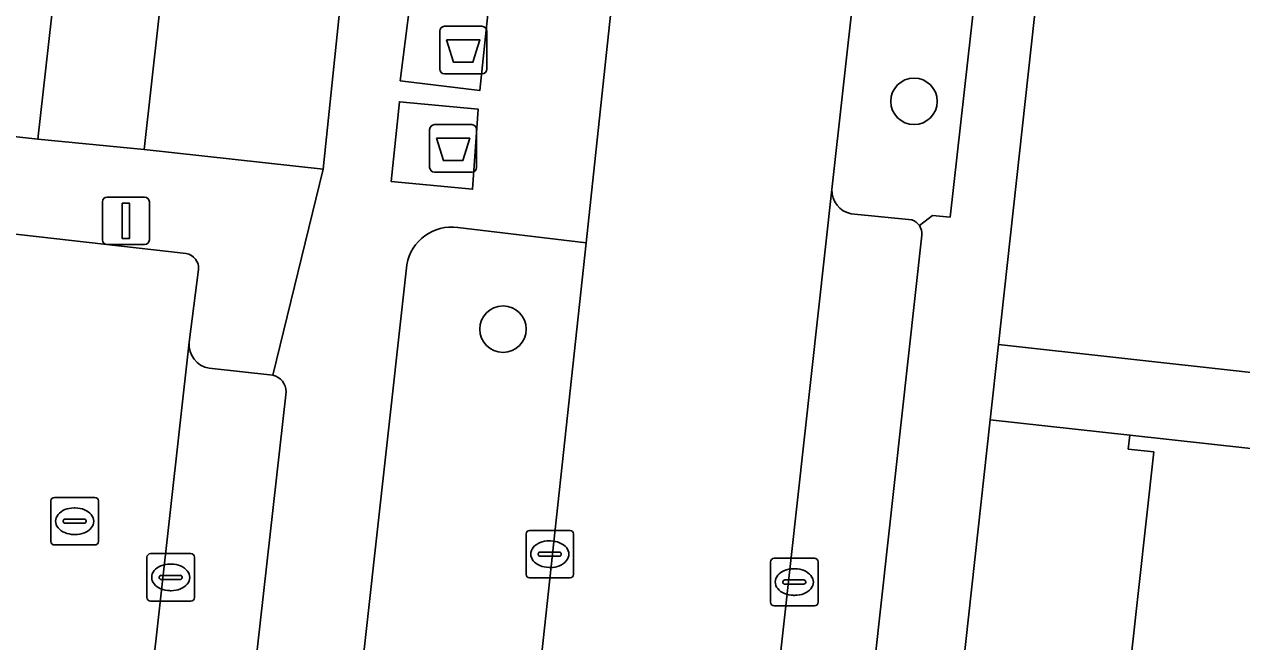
# Model space of a CAD drawing. Extents: x 161928 to 163071, y 386474 to 387428.
# Drawn here: x 162058.31 to 162083.96, y 386712.98 to 386725.98 of the extents above; entities that cross this region are included whole.
import ezdxf

# ---------------------------------------------------------------- set-up
doc = ezdxf.new("R2010")
doc.units = 0
for name, color, linetype in [('IMGEO_Afval_apart_plaats', 7, 'Continuous'), ('IMGEO_Boom', 7, 'Continuous'), ('IMGEO_Erf', 7, 'Continuous'), ('IMGEO_Groenvoorziening', 7, 'Continuous'), ('IMGEO_Haag', 7, 'Continuous'), ('IMGEO_Kolk', 7, 'Continuous'), ('IMGEO_Lichtmast', 7, 'Continuous'), ('IMGEO_Pand', 7, 'Continuous'), ('IMGEO_Parkeervlak_open', 7, 'Continuous'), ('IMGEO_Rijbaan_lokaal_open', 7, 'Continuous'), ('IMGEO_Rioolput', 7, 'Continuous'), ('IMGEO_Voetpad_gesloten', 7, 'Continuous'), ('IMGEO_Voetpad_open', 7, 'Continuous')]:
    doc.layers.add(name, color=color, linetype=linetype)

msp = doc.modelspace()

# ---------------------------------------------------------------- linework, layer by layer
at = {"layer": 'IMGEO_Afval_apart_plaats'}
for p, q in [((162067.062, 386725.035), (162067.062, 386725.835)), ((162067.062, 386725.835), (162067.062, 386725.035)), ((162067.162, 386725.935), (162067.952, 386725.935)), ((162067.952, 386725.935), (162067.162, 386725.935)), ((162068.052, 386725.835), (162068.052, 386725.035)), ((162068.052, 386725.035), (162068.052, 386725.835)), ((162067.952, 386724.935), (162067.162, 386724.935)), ((162067.162, 386724.935), (162067.952, 386724.935)), ((162066.949, 386723.864), (162067.739, 386723.864)), ((162067.739, 386723.864), (162066.949, 386723.864)), ((162066.849, 386722.964), (162066.849, 386723.764)), ((162066.849, 386723.764), (162066.849, 386722.964)), ((162067.839, 386723.764), (162067.839, 386722.964)), ((162067.839, 386722.964), (162067.839, 386723.764)), ((162067.739, 386722.864), (162066.949, 386722.864)), ((162066.949, 386722.864), (162067.739, 386722.864))]:
    msp.add_line(p, q, dxfattribs=at)
for points in [[(162067.205, 386725.649), (162067.909, 386725.649), (162067.76, 386725.179), (162067.354, 386725.179), (162067.205, 386725.649)], [(162066.992, 386723.578), (162067.696, 386723.578), (162067.547, 386723.108), (162067.141, 386723.108), (162066.992, 386723.578)]]:
    msp.add_lwpolyline(points, dxfattribs=at)
for centre, start, end in [((162067.162, 386725.835), 90, 180), ((162067.162, 386725.835), 90, 180), ((162067.952, 386725.835), 0, 90), ((162067.952, 386725.835), 360, 90), ((162067.162, 386725.035), 180, 270), ((162067.162, 386725.035), 180, 270), ((162067.952, 386725.035), 270, 0), ((162067.952, 386725.035), 270, 0), ((162066.949, 386723.764), 90, 180), ((162066.949, 386723.764), 90, 180), ((162067.739, 386723.764), 0, 90), ((162067.739, 386723.764), 360, 90), ((162066.949, 386722.964), 180, 270), ((162066.949, 386722.964), 180, 270), ((162067.739, 386722.964), 270, 0), ((162067.739, 386722.964), 270, 0)]:
    msp.add_arc(centre, 0.1, start, end, dxfattribs=at)
at = {"layer": 'IMGEO_Boom'}
for centre in [(162077.055, 386724.355), (162068.395, 386719.558)]:
    msp.add_circle(centre, 0.489, dxfattribs=at)
at = {"layer": 'IMGEO_Erf'}
for points in [[(162084.081, 386744.698), (162083.818, 386744.669), (162083.559, 386744.616), (162083.306, 386744.54), (162083.061, 386744.442), (162082.826, 386744.323), (162082.602, 386744.183), (162082.391, 386744.024), (162082.196, 386743.846), (162082.017, 386743.652), (162081.857, 386743.442), (162081.715, 386743.219), (162081.594, 386742.984), (162081.495, 386742.74), (162081.418, 386742.487), (162081.364, 386742.229), (162081.343, 386742.078), (162078.834, 386719.232), (162084.032, 386718.661)], [(162081.474, 386711.261), (162082.106, 386716.972), (162081.57, 386717.032), (162081.603, 386717.328), (162078.66, 386717.651), (162073.359, 386669.381)]]:
    msp.add_lwpolyline(points, dxfattribs=at)
at = {"layer": 'IMGEO_Groenvoorziening'}
for points in [[(162077.779, 386744.364), (162077.675, 386743.338), (162077.47, 386741.703), (162075.803, 386726.786), (162075.324, 386722.497)], [(162077.169, 386721.738), (162077.446, 386721.95), (162077.815, 386721.918), (162080.31, 386744.107), (162077.779, 386744.364)], [(162075.731, 386721.988), (162077.012, 386721.861)], [(162070.145, 386721.378), (162067.445, 386721.698)], [(162064.286, 386693.602), (162067.033, 386693.256), (162067.793, 386699.898), (162069.042, 386711.185), (162070.145, 386721.378)], [(162066.368, 386720.915), (162063.454, 386694.657)]]:
    msp.add_lwpolyline(points, dxfattribs=at)
msp.add_lwpolyline([(162061.439, 386728.755), (162060.836, 386723.344), (162064.603, 386722.927), (162065.644, 386732.924), (162061.947, 386733.315)], close=True, dxfattribs=at)
for centre, radius, start, end in [((162075.826, 386722.481), 0.502, 178.2129, 259.0793), ((162076.908, 386721.566), 0.313, 33.3394, 70.5075), ((162067.308, 386720.754), 0.953, 81.728, 170.3078)]:
    msp.add_arc(centre, radius, start, end, dxfattribs=at)
at = {"layer": 'IMGEO_Haag'}
msp.add_lwpolyline([(162061.439, 386728.755), (162060.836, 386723.344), (162064.603, 386722.927), (162065.644, 386732.924), (162061.947, 386733.315)], close=True, dxfattribs=at)
at = {"layer": 'IMGEO_Kolk'}
for p, q in [((162068.955, 386715.32), (162069.807, 386715.32)), ((162068.88, 386714.394), (162068.88, 386715.246)), ((162069.368, 386715.1), (162069.393, 386715.1)), ((162069.881, 386715.246), (162069.881, 386714.394)), ((162060.968, 386714.831), (162061.82, 386714.831)), ((162069.139, 386714.814), (162069.139, 386714.826)), ((162069.182, 386714.863), (162069.58, 386714.863)), ((162069.623, 386714.826), (162069.623, 386714.814)), ((162060.893, 386713.905), (162060.893, 386714.757)), ((162061.381, 386714.611), (162061.406, 386714.611)), ((162061.894, 386714.757), (162061.894, 386713.905)), ((162069.577, 386714.777), (162069.179, 386714.777)), ((162069.391, 386714.54), (162069.366, 386714.54)), ((162074.032, 386713.807), (162074.032, 386714.659)), ((162074.107, 386714.733), (162074.959, 386714.733)), ((162075.033, 386714.659), (162075.033, 386713.807)), ((162061.152, 386714.325), (162061.152, 386714.337)), ((162061.59, 386714.288), (162061.192, 386714.288)), ((162061.195, 386714.374), (162061.593, 386714.374)), ((162061.636, 386714.337), (162061.636, 386714.325)), ((162069.807, 386714.32), (162068.955, 386714.32)), ((162074.52, 386714.513), (162074.545, 386714.513)), ((162061.404, 386714.051), (162061.379, 386714.051)), ((162074.291, 386714.227), (162074.291, 386714.239)), ((162074.729, 386714.19), (162074.331, 386714.19)), ((162074.334, 386714.276), (162074.732, 386714.276)), ((162074.775, 386714.239), (162074.775, 386714.227)), ((162061.82, 386713.831), (162060.968, 386713.831)), ((162074.543, 386713.953), (162074.518, 386713.953)), ((162074.959, 386713.733), (162074.107, 386713.733))]:
    msp.add_line(p, q, dxfattribs=at)
for points in [[(162068.955, 386715.32), (162069.807, 386715.32)], [(162068.88, 386714.394), (162068.88, 386715.246)], [(162069.881, 386715.246), (162069.881, 386714.394)], [(162060.968, 386714.831), (162061.82, 386714.831)], [(162060.893, 386713.905), (162060.893, 386714.757)], [(162061.894, 386714.757), (162061.894, 386713.905)], [(162074.032, 386713.807), (162074.032, 386714.659)], [(162074.107, 386714.733), (162074.959, 386714.733)], [(162075.033, 386714.659), (162075.033, 386713.807)], [(162069.807, 386714.32), (162068.955, 386714.32)], [(162061.82, 386713.831), (162060.968, 386713.831)], [(162074.959, 386713.733), (162074.107, 386713.733)]]:
    msp.add_lwpolyline(points, dxfattribs=at)
for centre, radius, start, end in [((162068.957, 386715.244), 0.0765, 91.552, 178.448), ((162068.957, 386715.244), 0.0765, 91.552, 178.448), ((162069.805, 386715.244), 0.0765, 1.552, 88.448), ((162069.805, 386715.244), 0.0765, 1.552, 88.448), ((162060.97, 386714.755), 0.0765, 91.552, 178.448), ((162060.97, 386714.755), 0.0765, 91.552, 178.448), ((162061.818, 386714.755), 0.0765, 1.552, 88.448), ((162061.818, 386714.755), 0.0765, 1.552, 88.448), ((162069.179, 386714.823), 0.0403, 85.8775, 175.7526), ((162069.176, 386714.813), 0.0366, 178.938, 274.7102), ((162069.58, 386714.82), 0.043, 264.8664, 352.4533), ((162069.584, 386714.825), 0.0386, 1.7309, 96.639), ((162074.109, 386714.657), 0.0765, 91.552, 178.448), ((162074.109, 386714.657), 0.0765, 91.552, 178.448), ((162074.957, 386714.657), 0.0765, 1.552, 88.448), ((162074.957, 386714.657), 0.0765, 1.552, 88.448), ((162061.192, 386714.334), 0.0403, 85.8775, 175.7526), ((162061.189, 386714.324), 0.0366, 178.938, 274.7102), ((162061.593, 386714.331), 0.043, 264.8664, 352.4533), ((162061.597, 386714.336), 0.0386, 1.7309, 96.639), ((162068.957, 386714.396), 0.0765, 181.552, 268.448), ((162068.957, 386714.396), 0.0765, 181.552, 268.448), ((162069.805, 386714.396), 0.0765, 271.552, 358.448), ((162069.805, 386714.396), 0.0765, 271.552, 358.448), ((162074.331, 386714.236), 0.0403, 85.8775, 175.7526), ((162074.328, 386714.226), 0.0366, 178.938, 274.7102), ((162074.732, 386714.233), 0.043, 264.8664, 352.4533), ((162074.736, 386714.238), 0.0386, 1.7309, 96.639), ((162060.97, 386713.907), 0.0765, 181.552, 268.448), ((162060.97, 386713.907), 0.0765, 181.552, 268.448), ((162061.818, 386713.907), 0.0765, 271.552, 358.448), ((162061.818, 386713.907), 0.0765, 271.552, 358.448), ((162074.109, 386713.809), 0.0765, 181.552, 268.448), ((162074.109, 386713.809), 0.0765, 181.552, 268.448), ((162074.957, 386713.809), 0.0765, 271.552, 358.448), ((162074.957, 386713.809), 0.0765, 271.552, 358.448)]:
    msp.add_arc(centre, radius, start, end, dxfattribs=at)
for centre, major_axis, ratio, start_param, end_param in [((162069.367, 386714.82), (-0.387, 0.002), 0.722429, 4.712389, 7.853982), ((162069.392, 386714.82), (-0.39, 0.002), 0.717154, 1.570796, 4.712389), ((162061.38, 386714.331), (-0.387, 0.002), 0.722429, 4.712389, 7.853982), ((162061.405, 386714.331), (-0.39, 0.002), 0.717154, 1.570796, 4.712389), ((162074.519, 386714.233), (-0.387, 0.002), 0.722429, 4.712389, 7.853982), ((162074.544, 386714.233), (-0.39, 0.002), 0.717154, 1.570796, 4.712389)]:
    msp.add_ellipse(centre, major_axis=major_axis, ratio=ratio, start_param=start_param, end_param=end_param, dxfattribs=at)
at = {"layer": 'IMGEO_Lichtmast'}
for p, q in [((162059.954, 386721.439), (162059.954, 386722.239)), ((162059.954, 386722.239), (162059.954, 386721.439)), ((162060.054, 386722.339), (162060.844, 386722.339)), ((162060.844, 386722.339), (162060.054, 386722.339)), ((162060.944, 386722.239), (162060.944, 386721.439)), ((162060.944, 386721.439), (162060.944, 386722.239)), ((162060.844, 386721.339), (162060.054, 386721.339)), ((162060.054, 386721.339), (162060.844, 386721.339))]:
    msp.add_line(p, q, dxfattribs=at)
msp.add_lwpolyline([(162060.374, 386722.214), (162060.524, 386722.214), (162060.524, 386721.464), (162060.374, 386721.464), (162060.374, 386722.214)], dxfattribs=at)
for centre, start, end in [((162060.054, 386722.239), 90, 180), ((162060.054, 386722.239), 90, 180), ((162060.844, 386722.239), 0, 90), ((162060.844, 386722.239), 360, 90), ((162060.054, 386721.439), 180, 270), ((162060.054, 386721.439), 180, 270), ((162060.844, 386721.439), 270, 0), ((162060.844, 386721.439), 270, 0)]:
    msp.add_arc(centre, 0.1, start, end, dxfattribs=at)
at = {"layer": 'IMGEO_Pand'}
msp.add_lwpolyline([(162044.512, 386725.13), (162058.594, 386723.562), (162058.991, 386727.12), (162058.664, 386727.157), (162058.874, 386729.041), (162061.439, 386728.755), (162061.947, 386733.315), (162058.415, 386733.71), (162058.842, 386737.538), (162063.946, 386736.971), (162065.168, 386747.944), (162059.991, 386748.52), (162060.155, 386750), (162060.438, 386752.547), (162063.926, 386752.159), (162064.418, 386756.573), (162062.04, 386756.866), (162062.254, 386758.784), (162062.552, 386758.75), (162062.945, 386762.278), (162048.824, 386763.85)], dxfattribs=at)
msp.add_lwpolyline([(162088.927, 386710.31), (162089.606, 386716.442), (162086.573, 386716.778), (162081.603, 386717.328), (162081.57, 386717.032), (162082.106, 386716.972), (162081.474, 386711.261), (162080.968, 386711.317), (162080.954, 386711.19)], close=True, dxfattribs=at)
at = {"layer": 'IMGEO_Parkeervlak_open'}
for points in [[(162070.642, 386725.976), (162072.667, 386743.884)], [(162075.324, 386722.497), (162069.106, 386666.289), (162068.747, 386663.239)], [(162077.012, 386721.861), (162075.731, 386721.988)], [(162070.821, 386663.793), (162071.089, 386666.087), (162077.22, 386721.538)], [(162061.783, 386719.282), (162057.724, 386682.972), (162056.967, 386675.975)], [(162063.546, 386718.588), (162062.204, 386718.733)], [(162059.135, 386676.527), (162063.823, 386718.24)]]:
    msp.add_lwpolyline(points, dxfattribs=at)
for centre, radius, start, end in [((162075.826, 386722.481), 0.502, 178.2129, 259.0793), ((162076.908, 386721.566), 0.313, 33.3394, 70.5075), ((162076.899, 386721.563), 0.322, 355.6221, 32.989), ((162062.289, 386719.234), 0.508, 174.5688, 260.3967), ((162063.475, 386718.247), 0.348, 358.835, 78.2029)]:
    msp.add_arc(centre, radius, start, end, dxfattribs=at)
at = {"layer": 'IMGEO_Rijbaan_lokaal_open'}
msp.add_lwpolyline([(162077.675, 386743.338), (162072.667, 386743.884), (162070.642, 386725.976), (162070.145, 386721.378), (162069.042, 386711.185), (162067.793, 386699.898), (162067.033, 386693.256), (162066.982, 386692.707), (162066.976, 386692.648), (162065.093, 386675.567), (162065.016, 386674.763), (162063.892, 386664.791), (162063.861, 386664.586), (162063.828, 386664.177), (162063.68, 386663.025), (162068.677, 386662.451), (162068.747, 386663.239), (162069.106, 386666.289), (162075.324, 386722.497), (162075.803, 386726.786), (162077.47, 386741.703)], close=True, dxfattribs=at)
for points in [[(162061.719, 386721.152), (162035.688, 386724.098), (162030.14, 386676.772), (162029.178, 386676.854), (162025.596, 386677.256), (162021.441, 386677.722), (162020.162, 386677.862)], [(162061.783, 386719.282), (162061.982, 386720.814)], [(162056.967, 386675.975), (162057.724, 386682.972), (162061.783, 386719.282)]]:
    msp.add_lwpolyline(points, dxfattribs=at)
msp.add_arc((162061.663, 386720.837), 0.32, 355.926, 79.8474, dxfattribs=at)
at = {"layer": 'IMGEO_Rioolput'}
for p, q in [((162058.869, 386715.088), (162058.869, 386715.94)), ((162058.944, 386716.014), (162059.796, 386716.014)), ((162059.87, 386715.94), (162059.87, 386715.088)), ((162059.357, 386715.794), (162059.382, 386715.794)), ((162059.128, 386715.508), (162059.128, 386715.52)), ((162059.566, 386715.471), (162059.168, 386715.471)), ((162059.171, 386715.557), (162059.569, 386715.557)), ((162059.612, 386715.52), (162059.612, 386715.508)), ((162059.38, 386715.234), (162059.355, 386715.234)), ((162059.796, 386715.014), (162058.944, 386715.014))]:
    msp.add_line(p, q, dxfattribs=at)
for points in [[(162058.869, 386715.088), (162058.869, 386715.94)], [(162058.944, 386716.014), (162059.796, 386716.014)], [(162059.87, 386715.94), (162059.87, 386715.088)], [(162059.796, 386715.014), (162058.944, 386715.014)]]:
    msp.add_lwpolyline(points, dxfattribs=at)
for centre, radius, start, end in [((162058.946, 386715.938), 0.0765, 91.552, 178.448), ((162058.946, 386715.938), 0.0765, 91.552, 178.448), ((162059.794, 386715.938), 0.0765, 1.552, 88.448), ((162059.794, 386715.938), 0.0765, 1.552, 88.448), ((162059.168, 386715.517), 0.0403, 85.8775, 175.7526), ((162059.165, 386715.507), 0.0366, 178.938, 274.7102), ((162059.569, 386715.514), 0.043, 264.8664, 352.4533), ((162059.573, 386715.519), 0.0386, 1.7309, 96.639), ((162058.946, 386715.09), 0.0765, 181.552, 268.448), ((162058.946, 386715.09), 0.0765, 181.552, 268.448), ((162059.794, 386715.09), 0.0765, 271.552, 358.448), ((162059.794, 386715.09), 0.0765, 271.552, 358.448)]:
    msp.add_arc(centre, radius, start, end, dxfattribs=at)
for centre, major_axis, ratio, start_param, end_param in [((162059.356, 386715.514), (-0.387, 0.002), 0.722429, 4.712389, 7.853982), ((162059.381, 386715.514), (-0.39, 0.002), 0.717154, 1.570796, 4.712389)]:
    msp.add_ellipse(centre, major_axis=major_axis, ratio=ratio, start_param=start_param, end_param=end_param, dxfattribs=at)
at = {"layer": 'IMGEO_Voetpad_gesloten'}
for points in [[(162068.08, 386726.254), (162066.438, 386726.441), (162066.229, 386724.789), (162067.906, 386724.583)], [(162067.873, 386724.187), (162066.212, 386724.348), (162066.04, 386722.67), (162067.753, 386722.504)]]:
    msp.add_lwpolyline(points, close=True, dxfattribs=at)
at = {"layer": 'IMGEO_Voetpad_open'}
for points in [[(162071.156, 386763.875), (162068.982, 386765.015), (162068.744, 386761.57), (162068.367, 386758.248), (162068.197, 386756.147), (162067.69, 386751.715), (162067.259, 386747.713), (162066.058, 386736.723), (162065.644, 386732.924), (162064.603, 386722.927), (162063.546, 386718.588)], [(162073.359, 386669.381), (162078.66, 386717.651), (162078.834, 386719.232), (162081.343, 386742.078), (162081.364, 386742.229), (162081.418, 386742.487), (162081.495, 386742.74), (162081.594, 386742.984), (162081.715, 386743.219), (162081.857, 386743.442), (162082.017, 386743.652), (162082.196, 386743.846), (162082.391, 386744.024), (162082.602, 386744.183), (162082.826, 386744.323), (162083.061, 386744.442), (162083.306, 386744.54), (162083.559, 386744.616), (162083.818, 386744.669), (162084.081, 386744.698)], [(162077.779, 386744.364), (162080.31, 386744.107), (162077.815, 386721.918), (162077.446, 386721.95), (162077.169, 386721.738)], [(162044.512, 386725.13), (162043.01, 386725.268), (162033.433, 386726.38), (162032.012, 386726.545), (162031.198, 386724.615), (162035.688, 386724.098), (162061.719, 386721.152)], [(162067.445, 386721.698), (162070.145, 386721.378), (162070.642, 386725.976)], [(162062.204, 386718.733), (162063.546, 386718.588), (162064.603, 386722.927), (162060.836, 386723.344), (162058.594, 386723.562), (162044.512, 386725.13)], [(162077.22, 386721.538), (162071.089, 386666.087), (162070.821, 386663.793)], [(162061.982, 386720.814), (162061.783, 386719.282)], [(162063.454, 386694.657), (162066.368, 386720.915)], [(162124.438, 386712.52), (162124.608, 386714.042), (162124.061, 386714.102), (162120.106, 386714.54), (162115.871, 386715.039), (162112.027, 386715.476), (162108.103, 386715.923), (162103.836, 386716.407), (162099.992, 386716.844), (162096.068, 386717.291), (162091.8, 386717.777), (162087.956, 386718.214), (162084.032, 386718.661), (162078.834, 386719.232), (162078.66, 386717.651), (162081.603, 386717.328), (162086.573, 386716.778), (162089.606, 386716.442), (162100.688, 386715.214), (162100.497, 386713.291), (162100.079, 386709.083)], [(162063.823, 386718.24), (162059.135, 386676.527)]]:
    msp.add_lwpolyline(points, dxfattribs=at)
for points in [[(162060.836, 386723.344), (162061.439, 386728.755), (162058.874, 386729.041), (162058.664, 386727.157), (162058.991, 386727.12), (162058.594, 386723.562)], [(162066.229, 386724.789), (162066.438, 386726.441), (162068.08, 386726.254), (162067.906, 386724.583)], [(162066.04, 386722.67), (162066.212, 386724.348), (162067.873, 386724.187), (162067.753, 386722.504)]]:
    msp.add_lwpolyline(points, close=True, dxfattribs=at)
for centre, radius, start, end in [((162076.899, 386721.563), 0.322, 355.6221, 32.989), ((162067.308, 386720.754), 0.953, 81.728, 170.3078), ((162061.663, 386720.837), 0.32, 355.926, 79.8474), ((162062.289, 386719.234), 0.508, 174.5688, 260.3967), ((162063.475, 386718.247), 0.348, 358.835, 78.2029)]:
    msp.add_arc(centre, radius, start, end, dxfattribs=at)

doc.saveas('drawing.dxf')
